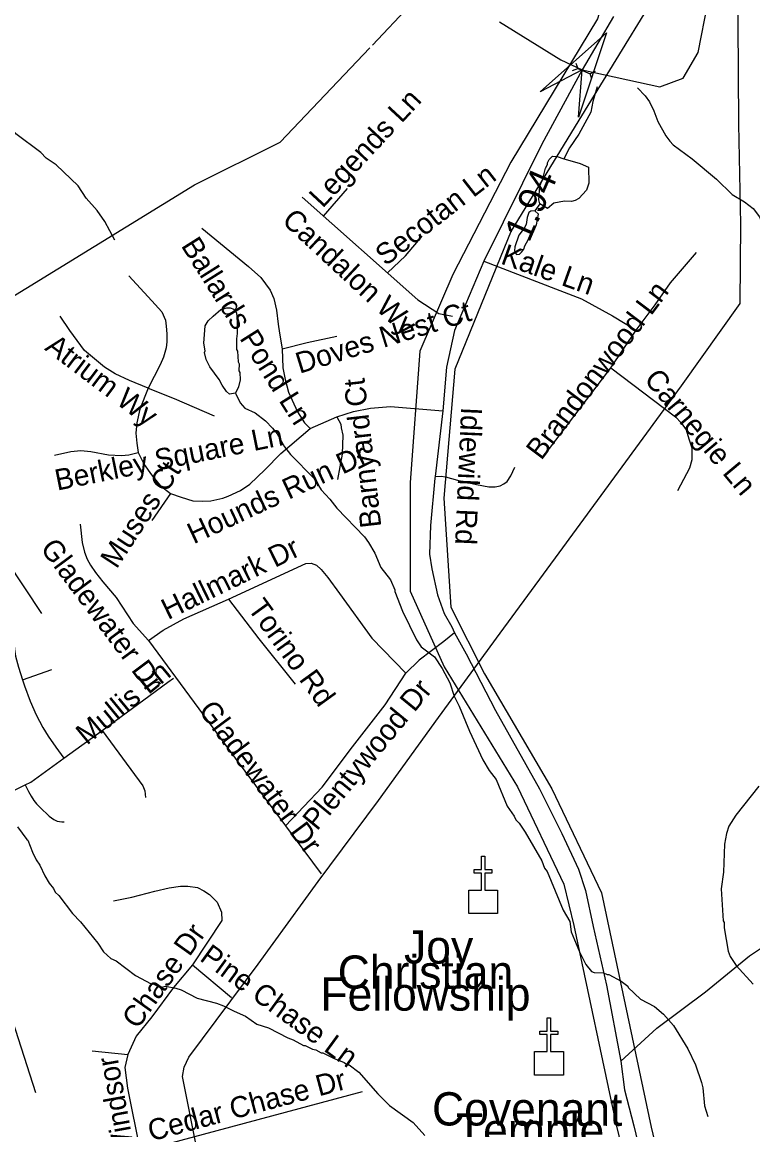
# Model space of a CAD drawing. Extents: x 1383679 to 1536984, y 460658 to 651027.
# Drawn here: x 1489537 to 1492832, y 513125 to 518126 of the extents above; entities that cross this region are included whole.
import ezdxf

# ---------------------------------------------------------------- set-up
doc = ezdxf.new("R2010")
doc.units = 0
for name, color, linetype in [('Default', 7, 'Continuous'), ('Exist Boundary Political City Limit New', 7, 'Continuous'), ('Exist Cultural Church CELL', 7, 'Continuous'), ('Exist Cultural Church Label', 7, 'Continuous'), ('Exist Hydrographic Creek Single Shore', 7, 'Continuous'), ('Exist Hydrographic Misc Water Feature', 7, 'Continuous'), ('Exist Road Non-System Type 51', 7, 'Continuous'), ('Exist Road Non-System Type 51 Label', 7, 'Continuous'), ('Exist Road Secondary Mileage Hundredths English Label', 7, 'Continuous'), ('Exist Road Secondary Structure Culvert Attributed CELL', 7, 'Continuous'), ('Exist Road Secondary Structure Culvert CELL', 7, 'Continuous'), ('Exist Road Secondary Type 51 Attributed', 7, 'Continuous'), ('Exist Road Secondary Type 51 Label', 7, 'Continuous'), ('Exist Utilities Electrical Transmission Line', 7, 'Continuous'), ('Map Preparation Boundary City Limit Buffer Line', 7, 'Continuous')]:
    doc.layers.add(name, color=color, linetype=linetype)

msp = doc.modelspace()

# ---------------------------------------------------------------- linework, layer by layer
at = {"layer": 'Default'}
msp.add_line((1489725, 514802.9), (1489897, 514927.8), dxfattribs=at)
for points in [[(1489897, 514927.8), (1490085.8, 515066.3), (1490194.2, 515145.9), (1490219, 515163.7)], [(1489550.8, 514682.6), (1489576.4, 514694.9), (1489725, 514802.9)]]:
    msp.add_lwpolyline(points, dxfattribs=at)
at = {"layer": 'Exist Boundary Political City Limit New'}
for points in [[(1489632.5, 522879.9), (1489680, 522826.5), (1490264.6, 522169.3), (1490535.8, 521867.4), (1491305.8, 520868.4), (1491457.6, 520605.5), (1491598.6, 520332.1), (1491761.2, 519911.5), (1492086.6, 518996.6), (1492303.5, 518628.5), (1492401.1, 518418.2), (1492368.5, 518207.9), (1492059.5, 517702.2), (1491741.4, 517183.4), (1491488.4, 516559.5), (1491437.8, 515977.6), (1491470.2, 515485.1), (1491622.1, 515183.6), (1491925.8, 514664.8), (1492149.9, 514195.1), (1492374, 513138.2), (1492677.6, 511862.3), (1492829.5, 511588.9), (1495569.5, 509596.1)], [(1489977.2, 522306.6), (1489978.8, 522309.2), (1490320.1, 521912.7), (1490703.9, 521413.2), (1491113.8, 520837.6), (1491323, 520532.8), (1491714.9, 519497.8), (1491957.9, 518834.6), (1492036.2, 518716.1), (1492132.2, 518555.2), (1492202, 518377.5), (1492132.2, 518140.4), (1491740.2, 517494.1), (1491478.6, 516986.7), (1491330.2, 516639.9), (1491286.8, 516047.9), (1491286.8, 515557.4), (1491439.4, 515214.9), (1491770.8, 514673.7), (1491980, 514233.9), (1492024.2, 514047.3), (1492216.2, 513147.5), (1492512.8, 511920.3)]]:
    msp.add_lwpolyline(points, dxfattribs=at)
at = {"layer": 'Exist Cultural Church CELL'}
for points in [[(1491550.6, 514207.9), (1491607.6, 514208), (1491607.6, 514284.1), (1491575.6, 514284.1), (1491575.6, 514300.1), (1491607.6, 514300.1), (1491607.6, 514360.2), (1491623.6, 514360.2), (1491623.6, 514300.1), (1491655.6, 514300.1), (1491655.6, 514284.1), (1491623.6, 514284.1), (1491623.6, 514208), (1491681.2, 514207.9), (1491681.2, 514101.4), (1491550.6, 514101.4)], [(1491846.9, 513478.9), (1491903.8, 513479), (1491903.8, 513555.2), (1491871.8, 513555.2), (1491871.8, 513571.1), (1491903.8, 513571.1), (1491903.8, 513631.3), (1491919.9, 513631.3), (1491919.9, 513571.1), (1491951.9, 513571.1), (1491951.9, 513555.2), (1491919.9, 513555.2), (1491919.9, 513479), (1491977.5, 513478.9), (1491977.5, 513372.5), (1491846.9, 513372.5)]]:
    msp.add_lwpolyline(points, close=True, dxfattribs=at)
at = {"layer": 'Exist Hydrographic Creek Single Shore'}
for points in [[(1491116.1, 518021.6), (1491287, 518202)], [(1491689.1, 518127.4), (1491965.9, 517955.3), (1492062.4, 517909.9), (1492412.4, 517833.5), (1492518.6, 517873.4), (1492585, 517988), (1492628.9, 518211.1)], [(1488447, 516629.2), (1488566, 516579.5), (1488749, 516552.8), (1489244, 516733.3), (1490314, 517391.1), (1490701, 517583.6), (1491105.4, 518010.4)]]:
    msp.add_lwpolyline(points, dxfattribs=at)
at = {"layer": 'Exist Hydrographic Misc Water Feature'}
msp.add_line((1491870.7, 517305.1), (1491849.4, 517273.6), dxfattribs=at)
for points in [[(1492130.7, 517833.3), (1492110.5, 517766.8), (1492101.7, 517718.9), (1492047.6, 517619.9), (1492005, 517558.7), (1491979.9, 517508.6)], [(1492312, 517828.8), (1492346.9, 517792.5), (1492366.4, 517766.1), (1492385.8, 517725.8), (1492402.9, 517677.5), (1492439.8, 517612.9), (1492457.3, 517588.5), (1492473, 517572.3), (1492557.9, 517508.8), (1492668.3, 517416.8), (1492739.1, 517347.5), (1492794.5, 517314.5), (1492834, 517283.8), (1492861.4, 517247.4), (1492872.9, 517221.2), (1492876.9, 517198.1)], [(1489955, 517141.7), (1489910, 517226.4), (1489874.8, 517275), (1489825.8, 517331.8), (1489788.7, 517386.2), (1489690.5, 517482.3), (1489644.9, 517511.1), (1489621.4, 517537.5), (1489508.9, 517621.5), (1489491.3, 517643.8), (1489473.6, 517674.5)], [(1491870.7, 517305.1), (1491867, 517323.2), (1491872.1, 517387.1), (1491884.6, 517418.8), (1491897.4, 517466.6), (1491905.7, 517482.5), (1491905.8, 517490.5), (1491914.2, 517506.3), (1491928.3, 517520.1), (1491950.3, 517519.7), (1491979.9, 517508.6)], [(1491979.9, 517508.6), (1492006, 517500.7), (1492053.8, 517487.8), (1492091.4, 517471.1), (1492092.2, 517399.2), (1492081.7, 517367.3), (1492047, 517330), (1492030.8, 517320.3), (1492014.8, 517316.5), (1491982.8, 517317.1), (1491934.7, 517308), (1491905.6, 517284.6), (1491870.7, 517305.1)], [(1491849.4, 517273.6), (1491830.1, 517271.9), (1491822, 517266), (1491813.7, 517244.2), (1491809.1, 517212.3), (1491800.9, 517196.4), (1491776.3, 517164.8), (1491759.3, 517111.2), (1491757.1, 517093.2), (1491766.8, 517077), (1491779.9, 517078.1), (1491789, 517086.7), (1491799.2, 517100.4), (1491803.4, 517116.4), (1491857, 517211.4), (1491865.9, 517259.2), (1491849.4, 517273.6)], [(1490398.6, 516798.7), (1490433, 516829.1), (1490459.1, 516836.6), (1490475.1, 516836.3), (1490491, 516830), (1490498.9, 516823.9), (1490502.7, 516811.8), (1490506.2, 516783.7), (1490507.1, 516719.7), (1490502.7, 516695.8), (1490503.8, 516647.8), (1490507.7, 516639.7), (1490510.9, 516591.7), (1490514.7, 516583.6), (1490514.2, 516551.6), (1490518.1, 516543.6), (1490519.5, 516511.5), (1490512.9, 516479.7), (1490498.2, 516451.5)], [(1490498.2, 516451.5), (1490472.3, 516446.4), (1490458.6, 516458.6), (1490439.1, 516487), (1490425.6, 516513.2), (1490382.5, 516570), (1490367.1, 516602.3), (1490359.7, 516634.4), (1490361.8, 516642.4), (1490356.4, 516676.5), (1490361.7, 516754.3), (1490376.1, 516778.1), (1490398.6, 516798.7)], [(1490498.2, 516451.5), (1490519.7, 516407.6), (1490541.2, 516383.2), (1490586.9, 516362.4), (1490634.2, 516325.5), (1490665.7, 516293), (1490687.2, 516266.6), (1490720.2, 516208), (1490747.1, 516174.5), (1490853.7, 516065.6), (1490884.8, 516015.1), (1490924.1, 515972.4), (1490955.4, 515931.8), (1491081.1, 515801.6), (1491098.7, 515777.3), (1491127.9, 515728.8), (1491154.7, 515664.3), (1491197.7, 515607.5), (1491217, 515563.2), (1491216.9, 515555.2), (1491251.3, 515466.6), (1491315.1, 515337.5), (1491336.5, 515305.1), (1491395.7, 515260), (1491430.8, 515207.4), (1491465.7, 515142.8), (1491484.7, 515082.5), (1491507.8, 515038), (1491553.9, 514925.3), (1491613.7, 514796.2), (1491642.9, 514747.7), (1491674.1, 514707.1), (1491724.1, 514586.3), (1491755.2, 514541.7), (1491763, 514525.6), (1491778.7, 514509.3), (1491806, 514468.8), (1491879.7, 514339.5), (1491893.2, 514307.3), (1491904.9, 514291), (1491975.9, 514117.8), (1492007, 514065.3), (1492012.2, 514019.2), (1492050.6, 513928.5), (1492079.6, 513872), (1492105.1, 513839.6), (1492117.1, 513835.3), (1492159, 513834.6), (1492174.9, 513826.3), (1492182.9, 513826.1), (1492238.3, 513797.2), (1492267.6, 513774.2), (1492269.8, 513768.6), (1492324.9, 513715.6), (1492388.3, 513682.5), (1492429.7, 513647.7), (1492474.8, 513596.9), (1492538.9, 513491.8), (1492573.7, 513419.2), (1492600.4, 513338.7), (1492605.9, 513314.6), (1492614.5, 513234.5), (1492629.7, 513186.2)], [(1492859.2, 514676.2), (1492755, 514545.8), (1492724.2, 514496.3), (1492713.6, 514462.5), (1492704.7, 514414.7), (1492699.7, 514288.4), (1492689.4, 514213), (1492698.9, 514068.8), (1492702.7, 514060.8), (1492702.3, 514036.8), (1492720.5, 513932.4), (1492730.1, 513908.3), (1492757.3, 513867.8), (1492833.9, 513782.4)], [(1489515.1, 514493.9), (1489557.1, 514435.7), (1489562.1, 514433.1), (1489583.1, 514378.7), (1489600.6, 514344.4), (1489616.1, 514320.1), (1489639.3, 514271.8), (1489658.8, 514239.4), (1489678.4, 514215.1), (1489686.1, 514198.9), (1489701.7, 514182.7), (1489764.4, 514101.6), (1489799.7, 514064.9), (1489878, 513967.5), (1489903.3, 513929.1), (1489936.8, 513898.5), (1489960.6, 513888), (1490047.5, 513822.5), (1490118.8, 513785.2), (1490126.8, 513785.1), (1490158.5, 513768.5), (1490182.6, 513774.1), (1490230.5, 513765.2), (1490254.3, 513756.8), (1490325.6, 513719.5), (1490413.2, 513698), (1490445, 513685.4), (1490492.5, 513660.5), (1490544.2, 513639.2), (1490595.6, 513602.7), (1490648.3, 513585.4), (1490734.4, 513540.2), (1490758.3, 513531.8), (1490805.8, 513506.9), (1490813.8, 513506.8), (1490845.5, 513490.2), (1490861.4, 513485.9), (1490885.2, 513473.5), (1490893.2, 513473.4), (1490940.8, 513448.5), (1490988.4, 513429.7), (1491004.2, 513419.4), (1491012.2, 513419.2), (1491055.7, 513386.4), (1491141.4, 513287.5), (1491193, 513236), (1491299.6, 513158.1), (1491352.6, 513099.2)]]:
    msp.add_lwpolyline(points, dxfattribs=at)
at = {"layer": 'Exist Road Non-System Type 51'}
for p, q in [((1492192.1, 516564.5), (1492305.6, 516735)), ((1491886.2, 516162.9), (1492192.1, 516564.5)), ((1490835.8, 516291.6), (1490955.7, 516344.3)), ((1490206.4, 515998.5), (1490121.8, 515875.8)), ((1489538.2, 515156.2), (1489670.9, 515203.3)), ((1489725, 514802.9), (1489897, 514927.8)), ((1490724.4, 514498.1), (1490885.8, 514281.2)), ((1490305, 513870.8), (1490481.3, 513723.2)), ((1489440.1, 513782.2), (1489597.1, 513293.3)), ((1489853.1, 513482), (1490013.4, 513464.9)), ((1490068.8, 513029.9), (1491071.8, 513298.5))]:
    msp.add_line(p, q, dxfattribs=at)
for points in [[(1490896.1, 517249.2), (1491004.3, 517374)], [(1490799, 517335.4), (1491320.5, 516872.1), (1491415.3, 516810), (1491477.2, 516799.1)], [(1490347, 517195.5), (1490557, 517022.1), (1490613, 516972.3), (1490655.1, 516915.6), (1490671.4, 516877.7), (1490684.1, 516825.2), (1490691, 516762.5), (1490696.8, 516722.3), (1490709.5, 516650.7)], [(1491183.9, 516993.4), (1491266.3, 517071.2), (1491340.8, 517159.3)], [(1492305.6, 516735), (1492391, 516850), (1492461, 516949.6), (1492577.8, 517085.5)], [(1491619.4, 517046.7), (1491942.7, 516922.4), (1492059.4, 516877.1), (1492199.5, 516800.1), (1492305.6, 516735)], [(1490017.9, 516980), (1490121.6, 516868.1), (1490165.9, 516818.2), (1490182.8, 516780.4), (1490186.3, 516753.6), (1490188.6, 516718.9), (1490189.7, 516683.1), (1490186.3, 516655.2), (1490173.6, 516613.8), (1490159.8, 516578), (1490105.6, 516474)], [(1490105.6, 516474), (1490021.1, 516508.6), (1489955.6, 516538.1), (1489907.7, 516567.6), (1489818.2, 516643.5), (1489751.1, 516733.5), (1489708, 516798.6)], [(1490709.5, 516650.7), (1490822.4, 516679.8), (1490956.1, 516708.9)], [(1490709.5, 516650.7), (1490712.9, 516565.7), (1490723.3, 516512.1), (1490738.3, 516455), (1490778.6, 516366.7), (1490809.7, 516317.5), (1490835.8, 516291.6)], [(1492192.1, 516564.5), (1492483.7, 516344.3), (1492509.2, 516316.4), (1492530.8, 516285.4), (1492543.6, 516245.1), (1492556.4, 516204.7), (1492556.4, 516169.1), (1492556.4, 516150.5), (1492546.8, 516111.7), (1492492.5, 516009.4)], [(1490105.6, 516474), (1490067.4, 516378.4), (1490054.6, 516316.4), (1490049.9, 516269.9), (1490053.8, 516224.9), (1490060.2, 516183)], [(1490105.6, 516474), (1490222, 516426.4), (1490402.9, 516348.8)], [(1490955.7, 516344.3), (1491030.7, 516367.5), (1491107, 516383.5), (1491198.1, 516391.3), (1491433.3, 516370.7)], [(1490955.7, 516344.3), (1490973.4, 516310.8), (1490975.7, 516294), (1490982.6, 516261.6), (1490979.6, 516175.3), (1490959.5, 516061.4)], [(1488041.6, 516136.8), (1488209.8, 516198.3), (1488336.6, 516230.8), (1488544, 516249.8), (1488693.8, 516257.6), (1488877.1, 516271), (1488987.7, 516267.7), (1489037.2, 516259.8), (1489085.6, 516244.2), (1489169.8, 516205.1), (1489211.2, 516171.5), (1489255, 516123.4), (1489306.9, 516042.9), (1489403.7, 515823.7), (1489467.5, 515692.7), (1489623.8, 515455.8)], [(1490206.4, 515998.5), (1490254.3, 515981.5), (1490306.1, 515964.1), (1490351.1, 515963), (1490388, 515964.1), (1490442.1, 515976.4), (1490466, 515986.1), (1490521.9, 516010.9), (1490563.5, 516040.4), (1490630.6, 516105.5), (1490704, 516178.4), (1490835.8, 516291.6)], [(1489683.2, 516170.6), (1489756.7, 516187.7), (1489801.4, 516192.3), (1489846.2, 516187.7), (1489926, 516172.2), (1489985.2, 516169.1), (1490017.1, 516172.2), (1490060.2, 516183)], [(1490060.2, 516183), (1490087.4, 516128.8), (1490119.3, 516082.3), (1490158.5, 516034.2), (1490206.4, 515998.5)], [(1491399.1, 516074.5), (1491426.2, 516076), (1491445.8, 516073.7), (1491500, 516058.1), (1491585.3, 516037.9), (1491641.7, 516027.9), (1491669.4, 516027.9), (1491692.4, 516032.3), (1491708.6, 516041.3), (1491724.7, 516052.5), (1491740.8, 516078.2), (1491759.3, 516117.3)], [(1489797.9, 515860.1), (1489807.2, 515777.4), (1489817.5, 515733.8), (1489830.2, 515701.3), (1489845.2, 515674.5), (1489868.2, 515641), (1489900.5, 515598.5), (1489960.4, 515528), (1490037.6, 515411.7), (1490106.8, 515334.6)], [(1490466.9, 515521.7), (1490815.5, 515682.3), (1490840.8, 515683.5), (1490863.9, 515674.5), (1490885.8, 515655.5), (1490914.6, 515618.6), (1490967.6, 515545.9), (1491114.2, 515344.6), (1491267.2, 515187)], [(1490106.8, 515334.6), (1490172.5, 515381.5), (1490265.8, 515431.8), (1490466.9, 515521.7)], [(1490466.9, 515521.7), (1490604.6, 515342.4), (1490768.2, 515136.6)], [(1491486, 515369), (1491437.8, 515330.1), (1491327.1, 515245.1), (1491267.2, 515187)], [(1489499.4, 515348.8), (1489499.4, 515327.6), (1489501.4, 515295.8), (1489507.1, 515263.1), (1489520.6, 515213.9), (1489538.2, 515156.2)], [(1490106.8, 515334.6), (1490497.4, 514803.4), (1490724.4, 514498.1)], [(1490724.4, 514498.1), (1490889.2, 514672.6), (1491026.4, 514853.7), (1491173.9, 515043.8), (1491267.2, 515187)], [(1489538.2, 515156.2), (1489546.6, 515129.2), (1489572.6, 515060.8), (1489600.5, 514999.1), (1489630.4, 514941.3), (1489654.5, 514901.8), (1489689.1, 514852.7), (1489725, 514802.9)], [(1489897, 514927.8), (1490085.8, 515066.3), (1490194.2, 515145.9), (1490219, 515163.7)], [(1489897, 514927.8), (1490080.8, 514678.4), (1490089.4, 514655.8), (1490093.1, 514625.4)], [(1489550.8, 514682.6), (1489576.4, 514694.9), (1489725, 514802.9)], [(1489185.9, 514591.4), (1489266.8, 514602.1), (1489353.4, 514614.4), (1489418.5, 514629.9), (1489499, 514657.8), (1489550.8, 514682.6)], [(1489550.8, 514682.6), (1489565.9, 514652.3), (1489577.4, 514632.1), (1489589, 514612.8), (1489601.5, 514597.4), (1489617.9, 514581), (1489659.2, 514541.5), (1489679.5, 514527.1), (1489694.9, 514519.3), (1489715.1, 514516.5), (1489726.8, 514516.5)], [(1492236.1, 513434.8), (1492398.8, 513584.2), (1492618.9, 513747.8), (1492817.2, 513911.1), (1492907, 513971.4), (1493032.6, 514047.5), (1493225.1, 514224.2), (1493308.1, 514282.3), (1493377.2, 514322.6), (1493406, 514341.6), (1493422.1, 514360.6), (1493441.7, 514398.6), (1493459, 514415.4), (1493490.1, 514426.6), (1493505.1, 514433.3), (1493522.4, 514448.9), (1493576.6, 514500.4), (1493713.7, 514635.7), (1493721.8, 514641.3), (1493734.4, 514639), (1493742.5, 514627.8), (1493739, 514580.9), (1493751.7, 514500.4), (1493757.5, 514427.7)], [(1489948.9, 514159.3), (1490030.7, 514176.1), (1490135.6, 514202.9), (1490200.1, 514217.4), (1490250.8, 514225.3), (1490284.2, 514225.3), (1490328, 514219.7), (1490355.7, 514205.1), (1490382.2, 514187.3), (1490415.6, 514152.6), (1490435.2, 514107.9), (1490437.5, 514071), (1490305, 513870.8)], [(1490305, 513870.8), (1490219.7, 513767.9), (1490121.8, 513636), (1490051.5, 513547.6), (1490013.4, 513464.9)], [(1490013.4, 513464.9), (1489999.6, 513406.7), (1490011.1, 513313.9), (1490068.8, 513029.9)]]:
    msp.add_lwpolyline(points, dxfattribs=at)
at = {"layer": 'Exist Road Secondary Structure Culvert Attributed CELL'}
msp.add_lwpolyline([(1491873.5, 517811.1), (1492172.2, 518077), (1492046.5, 517697.3), (1492062.4, 517909.9)], close=True, dxfattribs=at)
at = {"layer": 'Exist Road Secondary Structure Culvert CELL'}
for p, q in [((1492033.5, 517940.8), (1492042.2, 517916.9)), ((1492018.9, 517906.9), (1492042.2, 517916.9)), ((1492042.2, 517916.9), (1492097.7, 517892.9)), ((1492121, 517902.9), (1492097.7, 517892.9)), ((1492106.4, 517869.1), (1492097.7, 517892.9))]:
    msp.add_line(p, q, dxfattribs=at)
at = {"layer": 'Exist Road Secondary Type 51 Attributed'}
msp.add_lwpolyline([(1492203.4, 518150.7), (1492062.4, 517909.9), (1491879.9, 517574.5), (1491619.4, 517046.7), (1491486.8, 516733.5), (1491450.9, 516567.6), (1491433.3, 516370.7), (1491399.1, 516074.5), (1491398.2, 516066.8), (1491378.2, 515852.8), (1491374.2, 515724.1), (1491383.8, 515657.4), (1491410.1, 515541.1), (1491440.5, 515455.9), (1491474, 515395.4), (1491486, 515369), (1491538.7, 515274.4), (1491672.1, 515018.6), (1491869.4, 514665.1), (1491970.1, 514463.5), (1492046.2, 514302.4), (1492077.3, 514205.2), (1492112.5, 514043.1), (1492172, 513778), (1492236.1, 513434.8), (1492253.9, 513306.6), (1492295.3, 513143.7), (1492418.6, 512629.3)], dxfattribs=at)
at = {"layer": 'Exist Utilities Electrical Transmission Line'}
msp.add_lwpolyline([(1490324.7, 513041.1), (1490260.2, 513366.3), (1490266.9, 513408.2), (1490287.8, 513454), (1490601, 513872.7), (1490871.4, 514246.2), (1491143.7, 514611.9), (1491414.2, 514987.4), (1491692.7, 515366.8), (1491959.2, 515730.4), (1492510.2, 516483.5), (1492774.6, 516855.1), (1492778.6, 517213.2), (1492768.3, 517665.4), (1492766.1, 518123.7), (1492762.5, 518501.9)], dxfattribs=at)
at = {"layer": 'Map Preparation Boundary City Limit Buffer Line'}
for points in [[(1489632.5, 522879.9), (1489680, 522826.5), (1490264.6, 522169.3), (1490535.8, 521867.4), (1491305.8, 520868.4), (1491457.6, 520605.5), (1491598.6, 520332.1), (1491761.2, 519911.5), (1492086.6, 518996.6), (1492303.5, 518628.5), (1492401.1, 518418.2), (1492368.5, 518207.9), (1492059.5, 517702.2), (1491741.4, 517183.4), (1491488.4, 516559.5), (1491437.8, 515977.6), (1491470.2, 515485.1), (1491622.1, 515183.6), (1491925.8, 514664.8), (1492149.9, 514195.1), (1492374, 513138.2), (1492677.6, 511862.3), (1492829.5, 511588.9), (1495569.5, 509596.1)], [(1489977.2, 522306.6), (1489978.8, 522309.2), (1490320.1, 521912.7), (1490703.9, 521413.2), (1491113.8, 520837.6), (1491323, 520532.8), (1491714.9, 519497.8), (1491957.9, 518834.6), (1492036.2, 518716.1), (1492132.2, 518555.2), (1492202, 518377.5), (1492132.2, 518140.4), (1491740.2, 517494.1), (1491478.6, 516986.7), (1491330.2, 516639.9), (1491286.8, 516047.9), (1491286.8, 515557.4), (1491439.4, 515214.9), (1491770.8, 514673.7), (1491980, 514233.9), (1492024.2, 514047.3), (1492216.2, 513147.5), (1492512.8, 511920.3)]]:
    msp.add_lwpolyline(points, dxfattribs=at)

# ---------------------------------------------------------------- texts
at = {"layer": 'Exist Cultural Church Label'}
for s, rotation, p in [('Joy', 0, (1491258.9, 513876.1)), ('Christian', 0, (1490959.8, 513762.5)), ('Fellowship', 0, (1490881.7, 513663.6)), ('Covenant', 359.8661, (1491385, 513145.4)), ('Temple', 0, (1491493.1, 513049.7))]:
    msp.add_text(s, height=150, rotation=rotation, dxfattribs=at).set_placement(p)
at = {"layer": 'Exist Road Non-System Type 51 Label'}
for s, rotation, p in [('Legends Ln', 47.1484, (1490891.9, 517282.8)), ('Secotan Ln', 38.0385, (1491176.3, 517021.8)), ('Candalon Wy', 317.1188, (1490703.3, 517223.7)), ('Ballards Pond Ln', 302.2597, (1490250.8, 517116.8)), ('Kale Ln', 340.4476, (1491690.3, 517036.8)), ('Brandonwood Ln', 52.8555, (1491877.8, 516144.1)), ('Doves Nest Ct', 17.1957, (1490787.7, 516538.1)), ('Atrium Wy', 322.9322, (1489634.4, 516648.6)), ('Barnyard Ct', 96.5327, (1491157.1, 515848.2)), ('Carnegie Ln', 309.9614, (1492337.6, 516511.4)), ('Berkley Square Ln', 11.3939, (1489694.9, 516010.7)), ('Hounds Run Dr', 25.0928, (1490310, 515768.3)), ('Muses Ct', 56.8235, (1489962.7, 515654.1)), ('Gladewater Dr', 306.7819, (1489615.2, 515750)), ('Hallmark Dr', 26.0054, (1490194.3, 515426.4)), ('Torino Rd', 305.9128, (1490550.5, 515479.2)), ('Mullis Ln', 39.4275, (1489828.3, 514859.1)), ('Plentywood Dr', 50.6339, (1490866.4, 514471.8)), ('Gladewater Dr', 306.7819, (1490328.5, 515018.6)), ('Chase Dr', 54.5191, (1490057.4, 513575.9)), ('Pine Chase Ln', 323.9086, (1490332.6, 513892.7)), ('Windsor', 100.3167, (1490049.4, 513003.4)), ('Cedar Chase Dr', 15.0289, (1490118.2, 513073))]:
    msp.add_text(s, height=95, rotation=rotation, dxfattribs=at).set_placement(p)
at = {"layer": 'Exist Road Secondary Mileage Hundredths English Label'}
msp.add_text('1.94', height=125, rotation=66.4712, dxfattribs=at).set_placement((1491822.4, 517126.6))
at = {"layer": 'Exist Road Secondary Type 51 Label'}
msp.add_text('Idlewild Rd', height=95, rotation=267.4427, dxfattribs=at).set_placement((1491516.8, 516389.2))

doc.saveas('drawing.dxf')
